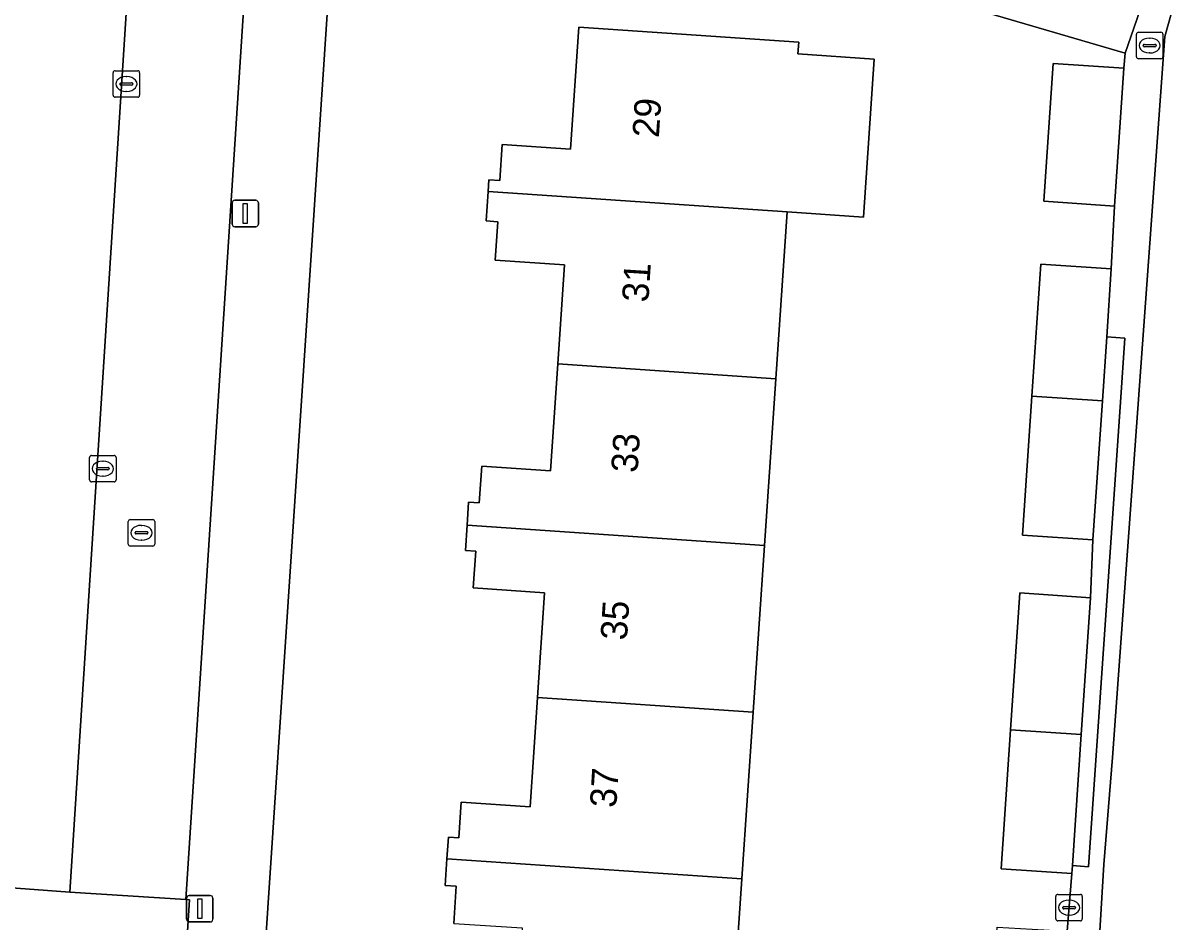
# Model space of a CAD drawing. Extents: x 163683 to 164494, y 382709 to 383872.
# Drawn here: x 164285.71 to 164329.24, y 383403.9 to 383437.86 of the extents above; entities that cross this region are included whole.
import ezdxf

# ---------------------------------------------------------------- set-up
doc = ezdxf.new("R2010")
doc.units = 0
for name, color, linetype in [('IMGEO_Erf', 7, 'Continuous'), ('IMGEO_Groenvoorziening', 7, 'Continuous'), ('IMGEO_Kolk', 7, 'Continuous'), ('IMGEO_Lichtmast', 7, 'Continuous'), ('IMGEO_Pand', 7, 'Continuous'), ('IMGEO_Pand_nummerreeks', 7, 'Continuous'), ('IMGEO_Parkeervlak_open', 7, 'Continuous'), ('IMGEO_Rijbaan_lokaal_open', 7, 'Continuous'), ('IMGEO_Rioolput', 7, 'Continuous'), ('IMGEO_Voetpad_open', 7, 'Continuous')]:
    doc.layers.add(name, color=color, linetype=linetype)

msp = doc.modelspace()

# ---------------------------------------------------------------- linework, layer by layer
at = {"layer": 'IMGEO_Erf'}
for points in [[(164322.998, 383411.166), (164323.349, 383416.334), (164326.017, 383416.153), (164326.105, 383418.333), (164323.441, 383418.514), (164323.797, 383423.765), (164324.135, 383428.751), (164326.8, 383428.57), (164326.917, 383430.948), (164324.249, 383431.129), (164324.602, 383436.337), (164327.271, 383436.156), (164327.324, 383436.719), (164315.135, 383440.293), (164309.672, 383441.473), (164303.739, 383442.426), (164299.525, 383442.822)], [(164297.372, 383441.054), (164293.286, 383379.394)], [(164301.968, 383403.851), (164302.063, 383405.253), (164301.642, 383405.282), (164301.71, 383406.287), (164301.766, 383407.11), (164302.157, 383407.083), (164302.249, 383408.43), (164304.851, 383408.254), (164305.131, 383412.381), (164305.4, 383416.339), (164302.708, 383416.521), (164302.802, 383417.91), (164302.409, 383417.937), (164302.473, 383418.889), (164302.532, 383419.757), (164302.934, 383419.73), (164303.028, 383421.115), (164305.627, 383420.939), (164305.901, 383424.984), (164306.155, 383428.72), (164303.534, 383428.898), (164303.632, 383430.354), (164303.188, 383430.384), (164303.263, 383431.491), (164303.294, 383431.94), (164303.703, 383431.912), (164303.795, 383433.275), (164306.381, 383433.1), (164306.693, 383437.705), (164314.997, 383437.141), (164314.967, 383436.694), (164317.85, 383436.498), (164317.445, 383430.526), (164314.562, 383430.722), (164314.134, 383424.423), (164313.707, 383418.124), (164313.28, 383411.827), (164312.852, 383405.529), (164312.425, 383399.23)], [(164295.109, 383377.483), (164323.075, 383375.943), (164323.292, 383375.934), (164323.541, 383380.065), (164323.58, 383380.703), (164321.044, 383380.875), (164321.389, 383385.965), (164321.737, 383391.089), (164324.273, 383390.917), (164324.433, 383393.293), (164321.836, 383393.47), (164322.163, 383398.567), (164322.493, 383403.708), (164325.13, 383403.553), (164325.31, 383405.736), (164322.642, 383405.917), (164322.998, 383411.166)]]:
    msp.add_lwpolyline(points, dxfattribs=at)
at = {"layer": 'IMGEO_Groenvoorziening'}
for points in [[(164347.766, 383490.27), (164351.207, 383498.56), (164347.146, 383499.264), (164344.104, 383491.762), (164338.188, 383470.615), (164328.816, 383437.351), (164326.84, 383410.117), (164326.522, 383406.076), (164325.51, 383389.302), (164324.553, 383375.896), (164325.813, 383375.858), (164329.156, 383375.667), (164331.444, 383384.204), (164332.258, 383389.127), (164329.761, 383389.54), (164332.945, 383435.801), (164340.038, 383462.831)], [(164326.626, 383426.003), (164326.461, 383423.583), (164326.105, 383418.333), (164326.017, 383416.153), (164325.666, 383410.985), (164325.33, 383406.034), (164325.943, 383405.992), (164327.141, 383423.537), (164327.307, 383425.957)]]:
    msp.add_lwpolyline(points, close=True, dxfattribs=at)
msp.add_lwpolyline([(164290.175, 383376.446), (164291.447, 383396.252), (164291.992, 383404.745), (164291.849, 383404.755), (164287.474, 383405.035), (164281.716, 383405.459), (164283.589, 383434.865)], dxfattribs=at)
at = {"layer": 'IMGEO_Kolk'}
for p, q in [((164289.106, 383435.132), (164289.106, 383435.984)), ((164289.181, 383436.058), (164290.033, 383436.058)), ((164290.107, 383435.984), (164290.107, 383435.132)), ((164289.365, 383435.552), (164289.365, 383435.564)), ((164289.803, 383435.515), (164289.405, 383435.515)), ((164289.408, 383435.601), (164289.806, 383435.601)), ((164289.594, 383435.838), (164289.619, 383435.838)), ((164289.849, 383435.564), (164289.849, 383435.552)), ((164290.033, 383435.058), (164289.181, 383435.058)), ((164289.617, 383435.278), (164289.592, 383435.278)), ((164288.29, 383421.527), (164289.142, 383421.527)), ((164288.215, 383420.601), (164288.215, 383421.453)), ((164288.517, 383421.07), (164288.915, 383421.07)), ((164288.703, 383421.307), (164288.728, 383421.307)), ((164289.216, 383421.453), (164289.216, 383420.601)), ((164288.474, 383421.021), (164288.474, 383421.033)), ((164288.912, 383420.984), (164288.514, 383420.984)), ((164288.726, 383420.747), (164288.701, 383420.747)), ((164288.958, 383421.033), (164288.958, 383421.021)), ((164289.142, 383420.527), (164288.29, 383420.527)), ((164324.704, 383404.02), (164324.704, 383404.872)), ((164324.779, 383404.946), (164325.631, 383404.946)), ((164325.192, 383404.726), (164325.217, 383404.726)), ((164325.705, 383404.872), (164325.705, 383404.02)), ((164324.963, 383404.44), (164324.963, 383404.452)), ((164325.401, 383404.403), (164325.003, 383404.403)), ((164325.006, 383404.489), (164325.404, 383404.489)), ((164325.215, 383404.166), (164325.19, 383404.166)), ((164325.447, 383404.452), (164325.447, 383404.44)), ((164325.631, 383403.946), (164324.779, 383403.946))]:
    msp.add_line(p, q, dxfattribs=at)
for points in [[(164289.106, 383435.132), (164289.106, 383435.984)], [(164289.181, 383436.058), (164290.033, 383436.058)], [(164290.107, 383435.984), (164290.107, 383435.132)], [(164290.033, 383435.058), (164289.181, 383435.058)], [(164288.29, 383421.527), (164289.142, 383421.527)], [(164288.215, 383420.601), (164288.215, 383421.453)], [(164289.216, 383421.453), (164289.216, 383420.601)], [(164289.142, 383420.527), (164288.29, 383420.527)], [(164324.704, 383404.02), (164324.704, 383404.872)], [(164324.779, 383404.946), (164325.631, 383404.946)], [(164325.705, 383404.872), (164325.705, 383404.02)], [(164325.631, 383403.946), (164324.779, 383403.946)]]:
    msp.add_lwpolyline(points, dxfattribs=at)
for centre, radius, start, end in [((164289.183, 383435.982), 0.0765, 91.552, 178.448), ((164289.183, 383435.982), 0.0765, 91.552, 178.448), ((164290.031, 383435.982), 0.0765, 1.552, 88.448), ((164290.031, 383435.982), 0.0765, 1.552, 88.448), ((164289.405, 383435.561), 0.0403, 85.8775, 175.7526), ((164289.402, 383435.551), 0.0366, 178.938, 274.7102), ((164289.806, 383435.558), 0.043, 264.8664, 352.4533), ((164289.81, 383435.563), 0.0386, 1.7309, 96.639), ((164289.183, 383435.134), 0.0765, 181.552, 268.448), ((164289.183, 383435.134), 0.0765, 181.552, 268.448), ((164290.031, 383435.134), 0.0765, 271.552, 358.448), ((164290.031, 383435.134), 0.0765, 271.552, 358.448), ((164288.292, 383421.451), 0.0765, 91.552, 178.448), ((164288.292, 383421.451), 0.0765, 91.552, 178.448), ((164289.14, 383421.451), 0.0765, 1.552, 88.448), ((164289.14, 383421.451), 0.0765, 1.552, 88.448), ((164288.514, 383421.03), 0.0403, 85.8775, 175.7526), ((164288.919, 383421.032), 0.0386, 1.7309, 96.639), ((164288.511, 383421.02), 0.0366, 178.938, 274.7102), ((164288.915, 383421.027), 0.043, 264.8664, 352.4533), ((164288.292, 383420.603), 0.0765, 181.552, 268.448), ((164288.292, 383420.603), 0.0765, 181.552, 268.448), ((164289.14, 383420.603), 0.0765, 271.552, 358.448), ((164289.14, 383420.603), 0.0765, 271.552, 358.448), ((164324.781, 383404.87), 0.0765, 91.552, 178.448), ((164324.781, 383404.87), 0.0765, 91.552, 178.448), ((164325.629, 383404.87), 0.0765, 1.552, 88.448), ((164325.629, 383404.87), 0.0765, 1.552, 88.448), ((164325.003, 383404.449), 0.0403, 85.8775, 175.7526), ((164325, 383404.439), 0.0366, 178.938, 274.7102), ((164325.404, 383404.446), 0.043, 264.8664, 352.4533), ((164325.408, 383404.451), 0.0386, 1.7309, 96.639), ((164324.781, 383404.022), 0.0765, 181.552, 268.448), ((164324.781, 383404.022), 0.0765, 181.552, 268.448), ((164325.629, 383404.022), 0.0765, 271.552, 358.448), ((164325.629, 383404.022), 0.0765, 271.552, 358.448)]:
    msp.add_arc(centre, radius, start, end, dxfattribs=at)
for centre, major_axis, ratio, start_param, end_param in [((164289.593, 383435.558), (-0.387, 0.002), 0.722429, 4.712389, 7.853982), ((164289.618, 383435.558), (-0.39, 0.002), 0.717154, 1.570796, 4.712389), ((164288.702, 383421.027), (-0.387, 0.002), 0.722429, 4.712389, 7.853982), ((164288.727, 383421.027), (-0.39, 0.002), 0.717154, 1.570796, 4.712389), ((164325.191, 383404.446), (-0.387, 0.002), 0.722429, 4.712389, 7.853982), ((164325.216, 383404.446), (-0.39, 0.002), 0.717154, 1.570796, 4.712389)]:
    msp.add_ellipse(centre, major_axis=major_axis, ratio=ratio, start_param=start_param, end_param=end_param, dxfattribs=at)
at = {"layer": 'IMGEO_Lichtmast'}
for p, q in [((164293.7, 383431.164), (164294.49, 383431.164)), ((164294.49, 383431.164), (164293.7, 383431.164)), ((164293.6, 383430.264), (164293.6, 383431.064)), ((164293.6, 383431.064), (164293.6, 383430.264)), ((164294.59, 383431.064), (164294.59, 383430.264)), ((164294.59, 383430.264), (164294.59, 383431.064)), ((164294.49, 383430.164), (164293.7, 383430.164)), ((164293.7, 383430.164), (164294.49, 383430.164)), ((164291.881, 383404.004), (164291.881, 383404.804)), ((164291.881, 383404.804), (164291.881, 383404.004)), ((164291.981, 383404.904), (164292.771, 383404.904)), ((164292.771, 383404.904), (164291.981, 383404.904)), ((164292.871, 383404.804), (164292.871, 383404.004)), ((164292.871, 383404.004), (164292.871, 383404.804)), ((164292.771, 383403.904), (164291.981, 383403.904)), ((164291.981, 383403.904), (164292.771, 383403.904))]:
    msp.add_line(p, q, dxfattribs=at)
for points in [[(164294.02, 383431.039), (164294.17, 383431.039), (164294.17, 383430.289), (164294.02, 383430.289), (164294.02, 383431.039)], [(164292.301, 383404.779), (164292.451, 383404.779), (164292.451, 383404.029), (164292.301, 383404.029), (164292.301, 383404.779)]]:
    msp.add_lwpolyline(points, dxfattribs=at)
for centre, start, end in [((164293.7, 383431.064), 90, 180), ((164293.7, 383431.064), 90, 180), ((164294.49, 383431.064), 0, 90), ((164294.49, 383431.064), 360, 90), ((164293.7, 383430.264), 180, 270), ((164293.7, 383430.264), 180, 270), ((164294.49, 383430.264), 270, 0), ((164294.49, 383430.264), 270, 0), ((164291.981, 383404.804), 90, 180), ((164291.981, 383404.804), 90, 180), ((164292.771, 383404.804), 0, 90), ((164292.771, 383404.804), 360, 90), ((164291.981, 383404.004), 180, 270), ((164291.981, 383404.004), 180, 270), ((164292.771, 383404.004), 270, 0), ((164292.771, 383404.004), 270, 0)]:
    msp.add_arc(centre, 0.1, start, end, dxfattribs=at)
at = {"layer": 'IMGEO_Pand'}
for points in [[(164317.85, 383436.498), (164314.967, 383436.694), (164314.997, 383437.141), (164306.693, 383437.705), (164306.381, 383433.1), (164303.795, 383433.275), (164303.703, 383431.912), (164303.294, 383431.94), (164303.263, 383431.491), (164314.562, 383430.722), (164317.445, 383430.526)], [(164326.917, 383430.948), (164327.271, 383436.156), (164324.602, 383436.337), (164324.249, 383431.129)], [(164303.263, 383431.491), (164303.188, 383430.384), (164303.632, 383430.354), (164303.534, 383428.898), (164306.155, 383428.72), (164305.901, 383424.984), (164314.134, 383424.423), (164314.562, 383430.722)], [(164326.8, 383428.57), (164324.135, 383428.751), (164323.797, 383423.765), (164326.461, 383423.583), (164326.626, 383426.003)], [(164314.134, 383424.423), (164305.901, 383424.984), (164305.627, 383420.939), (164303.028, 383421.115), (164302.934, 383419.73), (164302.532, 383419.757), (164302.473, 383418.889), (164313.707, 383418.124)], [(164326.461, 383423.583), (164323.797, 383423.765), (164323.441, 383418.514), (164326.105, 383418.333)], [(164313.28, 383411.827), (164313.707, 383418.124), (164302.473, 383418.889), (164302.409, 383417.937), (164302.802, 383417.91), (164302.708, 383416.521), (164305.4, 383416.339), (164305.131, 383412.381)], [(164322.998, 383411.166), (164325.666, 383410.985), (164326.017, 383416.153), (164323.349, 383416.334)], [(164312.852, 383405.529), (164313.28, 383411.827), (164305.131, 383412.381), (164304.851, 383408.254), (164302.249, 383408.43), (164302.157, 383407.083), (164301.766, 383407.11), (164301.71, 383406.287)], [(164325.666, 383410.985), (164322.998, 383411.166), (164322.642, 383405.917), (164325.31, 383405.736), (164325.33, 383406.034)], [(164312.425, 383399.23), (164312.852, 383405.529), (164301.71, 383406.287), (164301.642, 383405.282), (164302.063, 383405.253), (164301.968, 383403.851), (164304.55, 383403.676), (164304.286, 383399.784)]]:
    msp.add_lwpolyline(points, close=True, dxfattribs=at)
at = {"layer": 'IMGEO_Parkeervlak_open'}
msp.add_lwpolyline([(164291.849, 383404.755), (164294.192, 383440.858), (164289.788, 383441.173), (164287.474, 383405.035)], close=True, dxfattribs=at)
at = {"layer": 'IMGEO_Rijbaan_lokaal_open'}
msp.add_lwpolyline([(164283.589, 383434.865), (164281.716, 383405.459), (164287.474, 383405.035), (164289.788, 383441.173), (164284.93, 383441.517), (164282.609, 383442.428), (164279.865, 383435.582), (164282.248, 383434.643), (164282.554, 383435.437), (164283.101, 383435.398)], dxfattribs=at)
at = {"layer": 'IMGEO_Rioolput'}
for p, q in [((164327.749, 383436.584), (164327.749, 383437.436)), ((164327.824, 383437.51), (164328.676, 383437.51)), ((164328.237, 383437.29), (164328.262, 383437.29)), ((164328.75, 383437.436), (164328.75, 383436.584)), ((164328.008, 383437.004), (164328.008, 383437.016)), ((164328.446, 383436.967), (164328.048, 383436.967)), ((164328.051, 383437.053), (164328.449, 383437.053)), ((164328.492, 383437.016), (164328.492, 383437.004)), ((164328.676, 383436.51), (164327.824, 383436.51)), ((164328.26, 383436.73), (164328.235, 383436.73)), ((164289.677, 383418.178), (164289.677, 383419.03)), ((164289.752, 383419.104), (164290.604, 383419.104)), ((164290.678, 383419.03), (164290.678, 383418.178)), ((164289.936, 383418.598), (164289.936, 383418.61)), ((164290.374, 383418.561), (164289.976, 383418.561)), ((164289.979, 383418.647), (164290.377, 383418.647)), ((164290.165, 383418.884), (164290.19, 383418.884)), ((164290.42, 383418.61), (164290.42, 383418.598)), ((164290.604, 383418.104), (164289.752, 383418.104)), ((164290.188, 383418.324), (164290.163, 383418.324))]:
    msp.add_line(p, q, dxfattribs=at)
for points in [[(164327.749, 383436.584), (164327.749, 383437.436)], [(164327.824, 383437.51), (164328.676, 383437.51)], [(164328.75, 383437.436), (164328.75, 383436.584)], [(164328.676, 383436.51), (164327.824, 383436.51)], [(164289.677, 383418.178), (164289.677, 383419.03)], [(164289.752, 383419.104), (164290.604, 383419.104)], [(164290.678, 383419.03), (164290.678, 383418.178)], [(164290.604, 383418.104), (164289.752, 383418.104)]]:
    msp.add_lwpolyline(points, dxfattribs=at)
for centre, radius, start, end in [((164327.826, 383437.434), 0.0765, 91.552, 178.448), ((164327.826, 383437.434), 0.0765, 91.552, 178.448), ((164328.674, 383437.434), 0.0765, 1.552, 88.448), ((164328.674, 383437.434), 0.0765, 1.552, 88.448), ((164328.048, 383437.013), 0.0403, 85.8775, 175.7526), ((164328.045, 383437.003), 0.0366, 178.938, 274.7102), ((164328.449, 383437.01), 0.043, 264.8664, 352.4533), ((164328.453, 383437.015), 0.0386, 1.7309, 96.639), ((164327.826, 383436.586), 0.0765, 181.552, 268.448), ((164327.826, 383436.586), 0.0765, 181.552, 268.448), ((164328.674, 383436.586), 0.0765, 271.552, 358.448), ((164328.674, 383436.586), 0.0765, 271.552, 358.448), ((164289.754, 383419.028), 0.0765, 91.552, 178.448), ((164289.754, 383419.028), 0.0765, 91.552, 178.448), ((164290.602, 383419.028), 0.0765, 1.552, 88.448), ((164290.602, 383419.028), 0.0765, 1.552, 88.448), ((164289.976, 383418.607), 0.0403, 85.8775, 175.7526), ((164289.973, 383418.597), 0.0366, 178.938, 274.7102), ((164290.377, 383418.604), 0.043, 264.8664, 352.4533), ((164290.381, 383418.609), 0.0386, 1.7309, 96.639), ((164289.754, 383418.18), 0.0765, 181.552, 268.448), ((164289.754, 383418.18), 0.0765, 181.552, 268.448), ((164290.602, 383418.18), 0.0765, 271.552, 358.448), ((164290.602, 383418.18), 0.0765, 271.552, 358.448)]:
    msp.add_arc(centre, radius, start, end, dxfattribs=at)
for centre, major_axis, ratio, start_param, end_param in [((164328.236, 383437.01), (-0.387, 0.002), 0.722429, 4.712389, 7.853982), ((164328.261, 383437.01), (-0.39, 0.002), 0.717154, 1.570796, 4.712389), ((164290.164, 383418.604), (-0.387, 0.002), 0.722429, 4.712389, 7.853982), ((164290.189, 383418.604), (-0.39, 0.002), 0.717154, 1.570796, 4.712389)]:
    msp.add_ellipse(centre, major_axis=major_axis, ratio=ratio, start_param=start_param, end_param=end_param, dxfattribs=at)
at = {"layer": 'IMGEO_Voetpad_open'}
for points in [[(164325.51, 383389.302), (164326.522, 383406.076), (164326.84, 383410.117), (164328.816, 383437.351), (164338.188, 383470.615)], [(164335.006, 383462.757), (164332.127, 383452.712), (164328.218, 383439.316), (164327.324, 383436.719), (164327.271, 383436.156), (164326.917, 383430.948), (164326.8, 383428.57), (164326.626, 383426.003), (164327.307, 383425.957), (164327.141, 383423.537), (164325.943, 383405.992), (164325.33, 383406.034), (164325.31, 383405.736), (164325.13, 383403.553)], [(164293.286, 383379.394), (164297.372, 383441.054), (164297.877, 383448.673), (164292.406, 383450.315)], [(164299.525, 383442.822), (164303.739, 383442.426), (164309.672, 383441.473), (164315.135, 383440.293), (164327.324, 383436.719), (164328.218, 383439.316), (164297.877, 383448.673)], [(164294.56, 383444.487), (164294.192, 383440.858), (164291.849, 383404.755), (164291.992, 383404.745), (164291.447, 383396.252), (164290.175, 383376.446), (164295.109, 383377.483)]]:
    msp.add_lwpolyline(points, dxfattribs=at)

# ---------------------------------------------------------------- texts
at = {"layer": 'IMGEO_Pand_nummerreeks'}
for s, rotation, p in [('29', 86.3619, (164309.713, 383433.509)), ('31', 86.3613, (164309.318, 383427.294)), ('33', 86.3613, (164308.908, 383420.855)), ('35', 86.3613, (164308.506, 383414.528)), ('37', 86.3613, (164308.104, 383408.201))]:
    msp.add_text(s, height=1, rotation=rotation, dxfattribs=at).set_placement(p)

doc.saveas('drawing.dxf')
